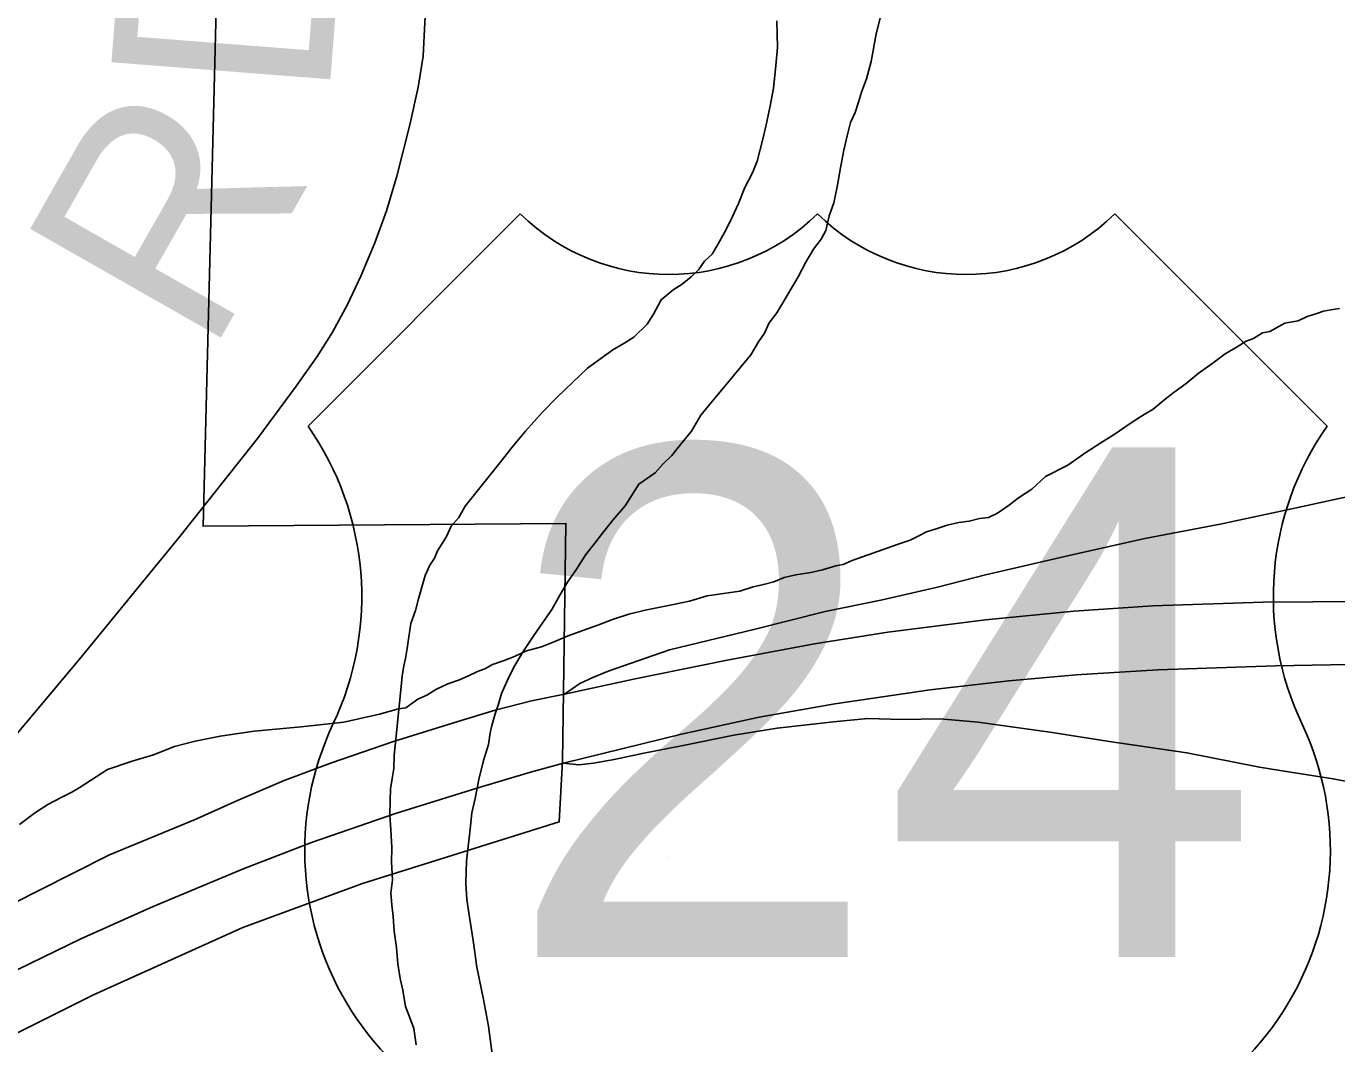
# Model space of a CAD drawing. Extents: x 2.4 to 73.1, y 4.5 to 25.6.
# Drawn here: x 48.4305 to 48.6001, y 23.3825 to 23.5141 of the extents above; entities that cross this region are included whole.
import ezdxf

# ---------------------------------------------------------------- set-up
doc = ezdxf.new("R2010")
doc.units = 0
for name, color, linetype in [('GM_X_County_Road', 7, 'Continuous'), ('GM_X_Interchange_Ramps', 7, 'Continuous'), ('GM_X_Major_River', 7, 'Continuous'), ('GM_X_Minor_River', 7, 'Continuous'), ('GM_X_Township_Road', 7, 'Continuous'), ('GM_X_Township_Road_Text', 7, 'Continuous'), ('GM_X_US_Location', 7, 'Continuous'), ('GM_X_US_Route', 7, 'Continuous'), ('GM_X_US_Shield', 7, 'Continuous')]:
    doc.layers.add(name, color=color, linetype=linetype)

msp = doc.modelspace()

# ---------------------------------------------------------------- linework, layer by layer
at = {"layer": 'GM_X_County_Road'}
msp.add_lwpolyline([(48.456578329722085, 23.574696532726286), (48.4534124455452, 23.449437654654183), (48.50034140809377, 23.44979804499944), (48.5000214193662, 23.42800968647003), (48.49989402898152, 23.419065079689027), (48.499487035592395, 23.411198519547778), (48.474026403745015, 23.403220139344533), (48.45854184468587, 23.397528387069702), (48.43923277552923, 23.38882920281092), (48.428001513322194, 23.383227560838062)], dxfattribs=at)
at = {"layer": 'GM_X_Interchange_Ramps'}
for points in [[(48.62908505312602, 23.45742700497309), (48.62540902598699, 23.45773767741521), (48.62292603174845, 23.45783119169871), (48.61327552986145, 23.45574775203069), (48.60373471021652, 23.453773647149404), (48.594632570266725, 23.451799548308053), (48.5849820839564, 23.449716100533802), (48.57522191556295, 23.447851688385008), (48.566010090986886, 23.4457682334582), (48.554604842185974, 23.443136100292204), (48.54839924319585, 23.441557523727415), (48.54109191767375, 23.439887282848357), (48.53388899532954, 23.43842581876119), (48.524806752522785, 23.436129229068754), (48.51376220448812, 23.433456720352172), (48.505786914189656, 23.43069751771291), (48.503838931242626, 23.42988663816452), (48.50215813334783, 23.429078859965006), (48.50013866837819, 23.42773358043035)], [(48.50001130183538, 23.418788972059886), (48.50203075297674, 23.41858703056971), (48.503913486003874, 23.418792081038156), (48.50660402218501, 23.419264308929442), (48.51043477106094, 23.42007210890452), (48.51527835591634, 23.421019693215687), (48.52208048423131, 23.422391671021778), (48.52765261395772, 23.423333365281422), (48.534950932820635, 23.42411814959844), (48.539384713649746, 23.424549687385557), (48.54380607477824, 23.424437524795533), (48.54875372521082, 23.424531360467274), (48.553688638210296, 23.424081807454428), (48.56324874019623, 23.42276946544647), (48.57037180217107, 23.421644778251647), (48.58068157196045, 23.420145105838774), (48.590054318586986, 23.41827075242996), (48.59407962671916, 23.41763931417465)], [(48.59407962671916, 23.41763931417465), (48.59961440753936, 23.416771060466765), (48.60917449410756, 23.414896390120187), (48.61873427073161, 23.412834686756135), (48.624681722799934, 23.41217542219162)]]:
    msp.add_lwpolyline(points, dxfattribs=at)
at = {"layer": 'GM_X_Major_River'}
for points in [[(48.49082168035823, 23.381145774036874), (48.49034346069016, 23.384766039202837), (48.489670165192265, 23.388200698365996), (48.48882546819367, 23.39239861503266), (48.48834346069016, 23.39582853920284), (48.48784914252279, 23.39887778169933), (48.487528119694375, 23.40116471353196), (48.487390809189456, 23.403257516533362), (48.487428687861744, 23.404774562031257), (48.48746183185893, 23.406103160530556), (48.487699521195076, 23.407995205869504), (48.487947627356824, 23.41026793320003), (48.48818910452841, 23.41234937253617), (48.48861618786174, 23.414237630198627), (48.48905842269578, 23.416694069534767), (48.489690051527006, 23.41914672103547), (48.49031221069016, 23.42121869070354), (48.49053948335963, 23.422731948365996), (48.490754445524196, 23.42367607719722), (48.49117205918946, 23.4251836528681), (48.4915802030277, 23.426313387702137), (48.49199876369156, 23.42782096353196), (48.4927999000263, 23.429509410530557), (48.49360198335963, 23.431197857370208), (48.49479421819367, 23.433255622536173), (48.4961758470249, 23.435309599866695), (48.49735766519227, 23.436988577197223), (48.498539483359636, 23.438666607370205), (48.499535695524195, 23.440540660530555), (48.50052811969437, 23.442223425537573), (48.50170993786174, 23.4439024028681), (48.50289743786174, 23.445770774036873), (48.504073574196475, 23.447259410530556), (48.50505652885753, 23.448563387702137), (48.50642868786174, 23.450237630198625), (48.50799402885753, 23.45209653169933), (48.50977527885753, 23.454899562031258), (48.51190122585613, 23.45636452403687), (48.5128794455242, 23.457478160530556), (48.51404611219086, 23.45858800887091), (48.51522319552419, 23.46007664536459), (48.516595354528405, 23.461750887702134), (48.51778664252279, 23.463809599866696), (48.519158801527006, 23.46548289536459), (48.52072508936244, 23.467340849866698), (48.524252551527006, 23.47161925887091), (48.52524402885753, 23.473302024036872), (48.52603190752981, 23.47442134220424), (48.526635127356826, 23.47573478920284), (48.527617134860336, 23.477038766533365), (48.528410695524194, 23.478347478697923), (48.529402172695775, 23.48003119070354), (48.530394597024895, 23.481714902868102), (48.53139175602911, 23.483588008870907), (48.53238323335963, 23.48527172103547), (48.53336618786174, 23.4865747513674), (48.533964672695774, 23.4876988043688), (48.534392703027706, 23.48958706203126), (48.535004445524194, 23.491279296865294), (48.53543721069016, 23.493356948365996), (48.5358784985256, 23.495813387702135), (48.5363159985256, 23.49808043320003), (48.53674308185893, 23.49996869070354), (48.53716543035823, 23.501666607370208), (48.5377686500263, 23.502980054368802), (48.53818152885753, 23.50429728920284), (48.538595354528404, 23.505616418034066), (48.539208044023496, 23.507309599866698), (48.53983493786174, 23.509571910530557), (48.54049497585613, 23.51316187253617), (48.541340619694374, 23.51655675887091)], [(48.49082168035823, 23.381145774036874), (48.49034346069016, 23.384766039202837), (48.489670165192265, 23.388200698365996), (48.48882546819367, 23.39239861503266), (48.48834346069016, 23.39582853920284), (48.48784914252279, 23.39887778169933), (48.487528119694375, 23.40116471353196), (48.487390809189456, 23.403257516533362), (48.487428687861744, 23.404774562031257), (48.48746183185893, 23.406103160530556), (48.487699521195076, 23.407995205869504), (48.487947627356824, 23.41026793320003), (48.48818910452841, 23.41234937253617), (48.48861618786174, 23.414237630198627), (48.48905842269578, 23.416694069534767), (48.489690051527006, 23.41914672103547), (48.49031221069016, 23.42121869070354), (48.49053948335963, 23.422731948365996), (48.490754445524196, 23.42367607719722), (48.49117205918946, 23.4251836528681), (48.4915802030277, 23.426313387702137), (48.49199876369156, 23.42782096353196), (48.4927999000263, 23.429509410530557), (48.49360198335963, 23.431197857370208), (48.49479421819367, 23.433255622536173), (48.4961758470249, 23.435309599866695), (48.49735766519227, 23.436988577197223), (48.498539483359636, 23.438666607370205), (48.499535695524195, 23.440540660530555), (48.50052811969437, 23.442223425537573), (48.50170993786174, 23.4439024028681), (48.50289743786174, 23.445770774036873), (48.504073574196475, 23.447259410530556), (48.50505652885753, 23.448563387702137), (48.50642868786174, 23.450237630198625), (48.50799402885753, 23.45209653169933), (48.50977527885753, 23.454899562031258), (48.51190122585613, 23.45636452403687), (48.5128794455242, 23.457478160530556), (48.51404611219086, 23.45858800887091), (48.51522319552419, 23.46007664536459), (48.516595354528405, 23.461750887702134), (48.51778664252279, 23.463809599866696), (48.519158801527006, 23.46548289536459), (48.52072508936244, 23.467340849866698), (48.524252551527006, 23.47161925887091), (48.52524402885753, 23.473302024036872), (48.52603190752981, 23.47442134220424), (48.526635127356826, 23.47573478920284), (48.527617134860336, 23.477038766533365), (48.528410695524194, 23.478347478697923), (48.529402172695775, 23.48003119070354), (48.530394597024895, 23.481714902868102), (48.53139175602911, 23.483588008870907), (48.53238323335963, 23.48527172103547), (48.53336618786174, 23.4865747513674), (48.533964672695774, 23.4876988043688), (48.534392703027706, 23.48958706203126), (48.535004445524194, 23.491279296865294), (48.53543721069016, 23.493356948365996), (48.5358784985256, 23.495813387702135), (48.5363159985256, 23.49808043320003), (48.53674308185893, 23.49996869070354), (48.53716543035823, 23.501666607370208), (48.5377686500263, 23.502980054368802), (48.53818152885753, 23.50429728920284), (48.538595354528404, 23.505616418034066), (48.539208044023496, 23.507309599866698), (48.53983493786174, 23.509571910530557), (48.54049497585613, 23.51316187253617), (48.541340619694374, 23.51655675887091)], [(48.52762186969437, 23.514817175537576), (48.52772508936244, 23.51139672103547), (48.52746372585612, 23.508555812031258), (48.527211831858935, 23.506094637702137)], [(48.527211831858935, 23.506094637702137), (48.52746372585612, 23.508555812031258), (48.52772508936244, 23.51139672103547), (48.52762186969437, 23.514817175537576)], [(48.527211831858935, 23.506094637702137), (48.52677433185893, 23.503827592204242), (48.52634156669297, 23.50174994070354), (48.525914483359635, 23.49986357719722), (48.52549118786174, 23.498165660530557), (48.525073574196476, 23.496657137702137), (48.524466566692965, 23.495153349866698), (48.52346846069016, 23.49328119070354), (48.522656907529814, 23.491213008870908), (48.52165027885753, 23.488960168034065), (48.52085293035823, 23.48746206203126), (48.520055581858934, 23.485963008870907), (48.519262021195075, 23.484654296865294), (48.51828948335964, 23.483730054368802), (48.517501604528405, 23.482610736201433), (48.51652906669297, 23.48168649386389), (48.51536618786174, 23.480766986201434), (48.51420804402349, 23.48003687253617), (48.51265596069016, 23.4787470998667), (48.511658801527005, 23.476873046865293), (48.510866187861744, 23.47556433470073), (48.509115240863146, 23.47390050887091), (48.5079570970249, 23.47317039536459), (48.506414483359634, 23.472260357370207), (48.50486713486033, 23.471160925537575), (48.503125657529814, 23.469875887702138), (48.501179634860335, 23.468026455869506), (48.49923266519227, 23.466177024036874), (48.49728285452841, 23.46413914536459), (48.49513228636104, 23.46172437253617), (48.493370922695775, 23.459681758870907), (48.4918008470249, 23.457632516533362), (48.487291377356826, 23.452051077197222), (48.48649402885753, 23.45055297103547), (48.48551580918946, 23.44943933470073), (48.484912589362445, 23.44812494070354), (48.48431978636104, 23.447191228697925), (48.48372603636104, 23.446256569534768), (48.48332262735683, 23.445317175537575), (48.482729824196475, 23.44438346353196), (48.48212660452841, 23.443070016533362), (48.48170804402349, 23.44156149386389), (48.48129043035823, 23.44005297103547), (48.48087186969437, 23.438545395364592), (48.48026012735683, 23.43685221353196), (48.48002717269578, 23.435148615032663), (48.479798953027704, 23.433635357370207), (48.47957546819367, 23.432313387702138), (48.47936145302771, 23.431368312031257), (48.479138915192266, 23.43004539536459), (48.47888228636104, 23.427393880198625), (48.4786294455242, 23.424932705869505), (48.47837281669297, 23.42228119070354), (48.47812186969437, 23.419819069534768), (48.478078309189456, 23.41811168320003), (48.477855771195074, 23.41678781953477), (48.47763133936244, 23.415464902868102), (48.47759346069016, 23.413946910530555), (48.477546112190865, 23.41204918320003), (48.47768721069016, 23.410147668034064), (48.477820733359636, 23.407865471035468), (48.47777243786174, 23.40596869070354), (48.47790501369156, 23.40368744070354), (48.47767205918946, 23.40198478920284), (48.47782357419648, 23.400461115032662), (48.477975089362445, 23.39893933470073), (48.478117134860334, 23.397035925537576), (48.47844383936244, 23.394940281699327), (48.4785811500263, 23.392847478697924), (48.47891353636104, 23.39094028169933), (48.4792544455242, 23.38941281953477), (48.479582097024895, 23.387317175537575), (48.480117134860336, 23.385973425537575), (48.48064838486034, 23.384441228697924), (48.48097603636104, 23.382344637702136)], [(48.48097603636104, 23.382344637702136), (48.48064838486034, 23.384441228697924), (48.480117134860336, 23.385973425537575), (48.479582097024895, 23.387317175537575), (48.4792544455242, 23.38941281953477), (48.47891353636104, 23.39094028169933), (48.4785811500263, 23.392847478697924), (48.47844383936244, 23.394940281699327), (48.478117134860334, 23.397035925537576), (48.477975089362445, 23.39893933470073), (48.47782357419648, 23.400461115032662), (48.47767205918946, 23.40198478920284), (48.47790501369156, 23.40368744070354), (48.47777243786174, 23.40596869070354), (48.477820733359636, 23.407865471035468), (48.47768721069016, 23.410147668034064), (48.477546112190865, 23.41204918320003), (48.47759346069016, 23.413946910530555), (48.47763133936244, 23.415464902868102), (48.477855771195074, 23.41678781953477), (48.478078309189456, 23.41811168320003), (48.47812186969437, 23.419819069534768), (48.47837281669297, 23.42228119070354), (48.4786294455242, 23.424932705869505), (48.47888228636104, 23.427393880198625), (48.479138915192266, 23.43004539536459), (48.47936145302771, 23.431368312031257), (48.47957546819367, 23.432313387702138), (48.479798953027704, 23.433635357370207), (48.48002717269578, 23.435148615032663), (48.48026012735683, 23.43685221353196), (48.48087186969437, 23.438545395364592), (48.48129043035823, 23.44005297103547), (48.48170804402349, 23.44156149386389), (48.48212660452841, 23.443070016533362), (48.482729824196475, 23.44438346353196), (48.48332262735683, 23.445317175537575), (48.48372603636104, 23.446256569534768), (48.48431978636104, 23.447191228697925), (48.484912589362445, 23.44812494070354), (48.48551580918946, 23.44943933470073), (48.48649402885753, 23.45055297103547), (48.487291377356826, 23.452051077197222), (48.4918008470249, 23.457632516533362), (48.493370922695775, 23.459681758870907), (48.49513228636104, 23.46172437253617), (48.49728285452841, 23.46413914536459), (48.49923266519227, 23.466177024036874), (48.501179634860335, 23.468026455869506), (48.503125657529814, 23.469875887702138), (48.50486713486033, 23.471160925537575), (48.506414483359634, 23.472260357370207), (48.5079570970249, 23.47317039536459), (48.509115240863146, 23.47390050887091), (48.510866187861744, 23.47556433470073), (48.511658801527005, 23.476873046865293), (48.51265596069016, 23.4787470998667), (48.51420804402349, 23.48003687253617), (48.51536618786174, 23.480766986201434), (48.51652906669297, 23.48168649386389), (48.517501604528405, 23.482610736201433), (48.51828948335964, 23.483730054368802), (48.519262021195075, 23.484654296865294), (48.520055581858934, 23.485963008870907), (48.52085293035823, 23.48746206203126), (48.52165027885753, 23.488960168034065), (48.522656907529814, 23.491213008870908), (48.52346846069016, 23.49328119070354), (48.524466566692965, 23.495153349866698), (48.525073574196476, 23.496657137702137), (48.52549118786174, 23.498165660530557), (48.525914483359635, 23.49986357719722), (48.52634156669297, 23.50174994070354), (48.52677433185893, 23.503827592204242), (48.527211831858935, 23.506094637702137)]]:
    msp.add_lwpolyline(points, dxfattribs=at)
at = {"layer": 'GM_X_Minor_River'}
for points in [[(48.535263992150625, 23.444313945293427), (48.536218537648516, 23.444476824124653), (48.53737384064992, 23.445013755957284), (48.54140319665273, 23.446417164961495), (48.54332270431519, 23.447121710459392), (48.544857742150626, 23.44764727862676), (48.54601304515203, 23.44818421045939), (48.54697800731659, 23.448726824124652), (48.54812857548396, 23.449073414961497), (48.549663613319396, 23.449598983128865), (48.55119202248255, 23.449936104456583), (48.552526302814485, 23.450087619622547), (48.55386626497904, 23.45042852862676), (48.55501020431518, 23.450585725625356), (48.55616456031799, 23.451122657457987), (48.557716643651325, 23.452217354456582), (48.55888331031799, 23.45313402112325), (48.560623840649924, 23.45422493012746), (48.56238331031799, 23.455883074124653), (48.56527346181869, 23.457320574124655), (48.5676011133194, 23.4589635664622), (48.56953671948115, 23.46023724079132), (48.571279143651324, 23.46132814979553), (48.57263425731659, 23.462239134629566), (48.573990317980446, 23.46314917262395), (48.57515224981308, 23.463876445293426), (48.57631228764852, 23.46460277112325), (48.577869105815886, 23.465888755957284), (48.579035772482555, 23.466805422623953), (48.580587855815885, 23.46790011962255), (48.58214467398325, 23.469185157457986), (48.58389088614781, 23.47046546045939), (48.58563899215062, 23.4717448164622), (48.58718444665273, 23.4726510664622), (48.588344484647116, 23.473377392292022), (48.58930565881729, 23.4737287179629), (48.59046569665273, 23.474455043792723), (48.591420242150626, 23.474617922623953), (48.59335111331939, 23.47570314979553), (48.59507081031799, 23.476032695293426), (48.59622516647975, 23.476569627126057), (48.597375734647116, 23.476917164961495), (48.59833501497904, 23.477269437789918), (48.59928956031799, 23.4774323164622), (48.60043349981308, 23.477589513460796)], [(48.42963709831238, 23.410873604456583), (48.43157933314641, 23.41233667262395), (48.4333198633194, 23.413426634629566), (48.43505565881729, 23.414326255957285), (48.43640603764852, 23.415048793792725), (48.437370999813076, 23.41559140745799), (48.44104902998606, 23.417955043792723), (48.444119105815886, 23.41900618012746), (48.44699410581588, 23.419873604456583), (48.44968349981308, 23.420936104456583), (48.45236247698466, 23.42161886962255), (48.45561058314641, 23.422285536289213), (48.45999694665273, 23.422920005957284), (48.46609259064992, 23.423504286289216), (48.471617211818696, 23.424104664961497), (48.47620527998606, 23.425113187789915), (48.4786948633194, 23.42580163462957), (48.47964846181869, 23.425963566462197), (48.48119959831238, 23.427060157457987), (48.48235584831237, 23.427597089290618), (48.48351588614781, 23.428323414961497), (48.485056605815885, 23.42903837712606), (48.48659164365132, 23.429563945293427), (48.48774599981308, 23.43010087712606), (48.48890224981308, 23.43063780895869), (48.489861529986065, 23.430990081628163), (48.49082743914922, 23.431532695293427), (48.49236247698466, 23.432058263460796), (48.49370812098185, 23.432589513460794), (48.495247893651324, 23.433305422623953), (48.49716171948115, 23.433820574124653), (48.49889183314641, 23.434530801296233), (48.50062194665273, 23.43524102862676), (48.50254240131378, 23.435945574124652), (48.50446285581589, 23.43665011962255), (48.50638141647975, 23.437354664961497), (48.50849126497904, 23.438054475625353), (48.51059543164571, 23.438563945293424), (48.513844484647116, 23.439229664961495), (48.51632743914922, 23.4397287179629), (48.51862762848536, 23.440422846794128), (48.5207261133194, 23.440741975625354), (48.522824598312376, 23.44106205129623), (48.52454808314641, 23.441581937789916), (48.52588804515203, 23.441923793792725), (48.52722800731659, 23.44226470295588), (48.52857270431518, 23.442796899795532), (48.530102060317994, 23.443133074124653), (48.532010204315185, 23.443456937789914), (48.53353956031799, 23.443794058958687), (48.535263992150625, 23.444313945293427)]]:
    msp.add_lwpolyline(points, dxfattribs=at)
at = {"layer": 'GM_X_Township_Road'}
msp.add_lwpolyline([(48.42823130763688, 23.42128558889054), (48.437415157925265, 23.432240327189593), (48.45040489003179, 23.448122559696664), (48.46042758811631, 23.460810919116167), (48.4654638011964, 23.467543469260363), (48.46814190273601, 23.471383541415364), (48.4701271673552, 23.474564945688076), (48.472078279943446, 23.47813471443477), (48.47382434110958, 23.481803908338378), (48.475629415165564, 23.486125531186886), (48.4771113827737, 23.490242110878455), (48.47847217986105, 23.494722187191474), (48.48016851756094, 23.501367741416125), (48.48121863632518, 23.506248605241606), (48.48185865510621, 23.510262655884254), (48.48253593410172, 23.523289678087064), (48.482470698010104, 23.556125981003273)], dxfattribs=at)
at = {"layer": 'GM_X_US_Route'}
for points in [[(48.50013866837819, 23.42773358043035), (48.50928522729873, 23.429690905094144), (48.52120000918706, 23.432095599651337), (48.53248717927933, 23.434233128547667), (48.541991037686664, 23.435730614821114), (48.55462661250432, 23.437315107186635), (48.566056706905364, 23.438473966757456), (48.57627512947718, 23.43914814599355), (48.590554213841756, 23.439623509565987), (48.60981668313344, 23.439757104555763), (48.62038306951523, 23.43967632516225), (48.625088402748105, 23.439728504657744), (48.62875541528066, 23.439768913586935), (48.63500079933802, 23.43962972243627), (48.65458950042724, 23.439679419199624), (48.684738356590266, 23.439691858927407), (48.708369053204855, 23.439760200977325), (48.71489343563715, 23.43978815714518), (48.72173163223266, 23.439822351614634), (48.738182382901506, 23.439813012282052), (48.75126223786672, 23.439803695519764), (48.75853159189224, 23.439845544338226)], [(48.50001130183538, 23.418788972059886), (48.515284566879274, 23.42255446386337), (48.525325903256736, 23.4247354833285), (48.53513422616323, 23.426478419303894), (48.54745599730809, 23.4282710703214), (48.557658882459, 23.429445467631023), (48.56633941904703, 23.4302190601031), (48.57689959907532, 23.430874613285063), (48.59213560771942, 23.431374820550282), (48.611102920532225, 23.431716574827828), (48.62492807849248, 23.431751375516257), (48.62545647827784, 23.43175269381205)], [(48.318757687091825, 23.32295507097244), (48.34152776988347, 23.341695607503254), (48.35940458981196, 23.356244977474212), (48.3688991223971, 23.36368588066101), (48.37810783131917, 23.37038425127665), (48.384886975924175, 23.37506938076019), (48.39458965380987, 23.381401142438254), (48.4044663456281, 23.387456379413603), (48.408989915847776, 23.390084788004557), (48.41470030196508, 23.393374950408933), (48.4201683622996, 23.39629227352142), (48.42600611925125, 23.39920959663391), (48.43217011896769, 23.4023351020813), (48.44129494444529, 23.4069363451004), (48.45236465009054, 23.411494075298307), (48.45783890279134, 23.41394849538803), (48.463900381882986, 23.416542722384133), (48.470017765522, 23.418832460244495), (48.47801789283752, 23.42159756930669), (48.486219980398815, 23.424157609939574), (48.49119716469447, 23.425642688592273), (48.49590402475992, 23.42685434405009), (48.50013866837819, 23.42773358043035)], [(48.332458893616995, 23.32307004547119), (48.34137865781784, 23.330420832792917), (48.3618869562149, 23.34705801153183), (48.37160829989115, 23.35480028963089), (48.38054048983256, 23.361529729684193), (48.389429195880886, 23.36779623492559), (48.40057345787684, 23.375165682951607), (48.410841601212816, 23.381593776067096), (48.41513837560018, 23.384094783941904), (48.420752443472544, 23.387487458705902), (48.42777080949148, 23.39129644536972), (48.43756671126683, 23.396049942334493), (48.44693076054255, 23.400262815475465), (48.45871193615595, 23.40514990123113), (48.46741112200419, 23.408542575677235), (48.47830374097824, 23.412277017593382), (48.488693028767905, 23.415529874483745), (48.495776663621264, 23.417642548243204), (48.50001130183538, 23.418788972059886)]]:
    msp.add_lwpolyline(points, dxfattribs=at)
at = {"layer": 'GM_X_US_Shield'}
for p, q in [((48.49444212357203, 23.48986306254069), (48.46697624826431, 23.462397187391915)), ((48.59881244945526, 23.462397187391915), (48.57134657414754, 23.48986306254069))]:
    msp.add_line(p, q, dxfattribs=at)
for centre, radius, start, end in [((48.51366823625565, 23.5094776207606), 0.027465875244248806, 225.57299599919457, 314.4270040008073), ((48.55212046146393, 23.5094776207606), 0.027465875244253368, 225.57299599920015, 314.4270040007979), ((48.43547838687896, 23.44034138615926), 0.038452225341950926, 334.5471236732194, 35.000929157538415), ((48.630310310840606, 23.44034138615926), 0.038452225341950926, 144.99907084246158, 205.4528763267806), ((48.50500013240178, 23.40746305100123), 0.038452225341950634, 154.8319194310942, 270.63826363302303), ((48.560788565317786, 23.40746305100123), 0.038452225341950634, 269.36173636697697, 25.168080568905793)]:
    msp.add_arc(centre, radius, start, end, dxfattribs=at)

# ---------------------------------------------------------------- texts
at = {"layer": 'GM_X_Township_Road_Text'}
for s, height, rotation, p in [('D', 0.028409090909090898, 85.542831, (48.469630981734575, 23.50415037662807)), ('R', 0.02840909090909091, 60.32482100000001, (48.4541711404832, 23.471146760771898))]:
    msp.add_text(s, height=height, rotation=rotation, dxfattribs=at).set_placement(p)
at = {"layer": 'GM_X_US_Location'}
for s, p in [('0', (48.53285828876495, 23.42617196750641)), ('/', (48.53286754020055, 23.42617196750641))]:
    msp.add_text(s, height=9.46969696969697e-05, dxfattribs=at).set_placement(p)
msp.add_text('24', height=9.46969696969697e-05, rotation=1e-05, dxfattribs=at).set_placement((48.51331184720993, 23.40657033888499))
at = {"layer": 'GM_X_US_Shield'}
msp.add_text('24', height=0.06591810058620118, dxfattribs=at).set_placement((48.4922210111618, 23.393732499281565))

doc.saveas('drawing.dxf')
